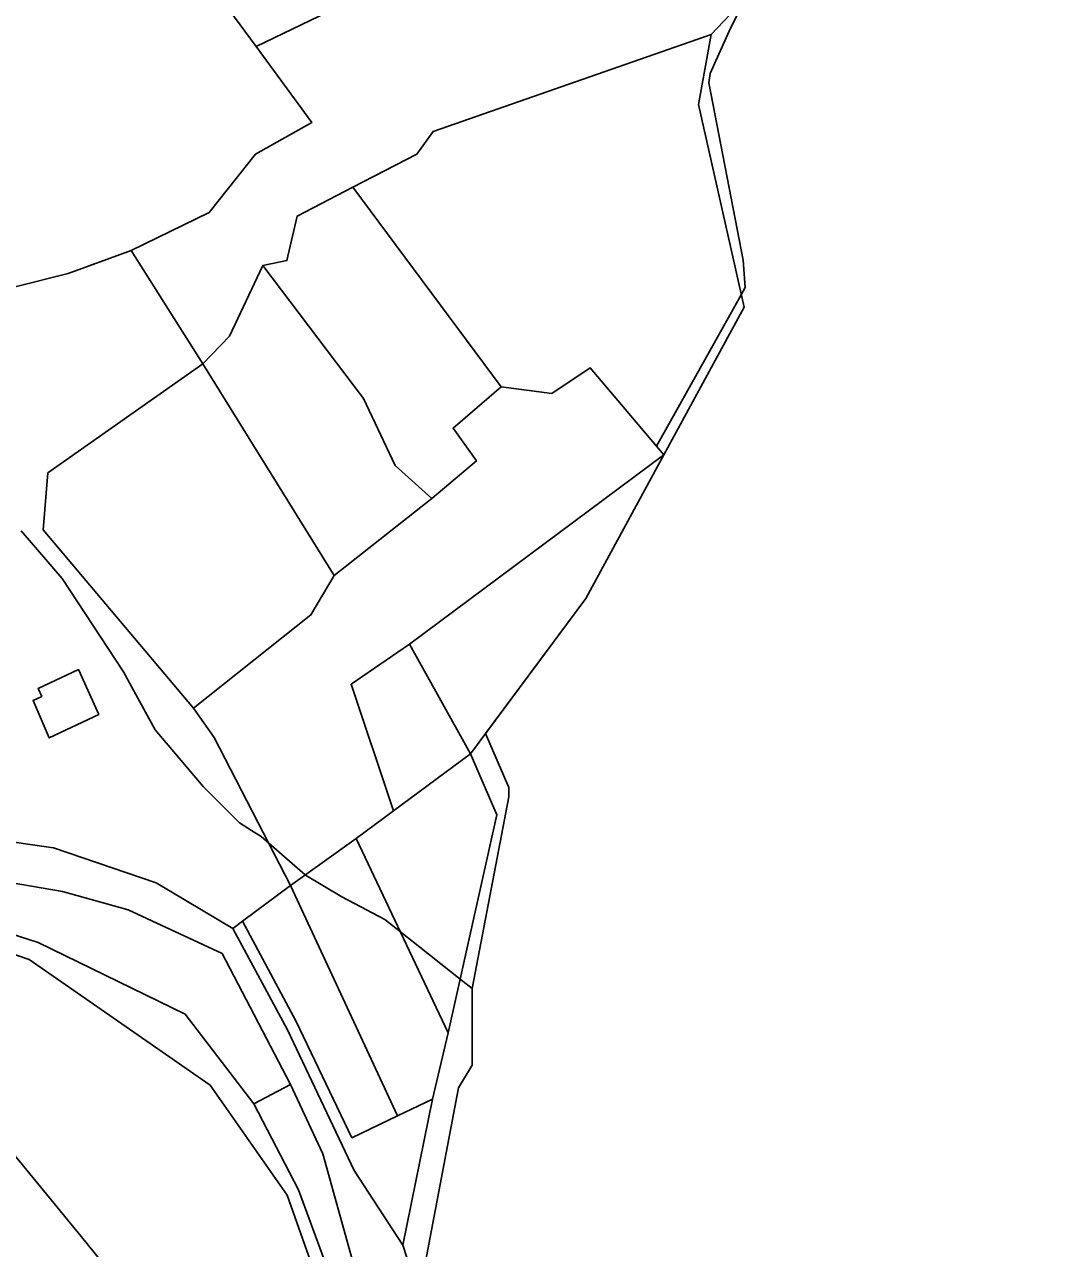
# Model space of a CAD drawing. Extents: x -477304 to -465429, y -1159113 to -1149210.
# Drawn here: x -469050.1 to -468858.6, y -1156040.4 to -1155812.8 of the extents above; entities that cross this region are included whole.
import ezdxf

# ---------------------------------------------------------------- set-up
doc = ezdxf.new("R2010")
doc.units = 0
for name, color, linetype in [('BPEJ_s', 7, 'Continuous'), ('orna_s', 7, 'Continuous'), ('ostatni_s', 7, 'Continuous'), ('PUPFL_s', 7, 'Continuous'), ('trav_porost_s', 7, 'Continuous'), ('voda_s', 7, 'Continuous')]:
    doc.layers.add(name, color=color, linetype=linetype)

msp = doc.modelspace()

# ---------------------------------------------------------------- linework, layer by layer
at = {"layer": 'BPEJ_s'}
for points in [[(-468860.55, -1155746.78), (-468858.57, -1155749.28), (-468882.45, -1155773.58), (-468884.35, -1155776.54), (-468916.47, -1155808.88), (-468918.8, -1155813.53), (-468922.6, -1155821.98), (-468922.81, -1155823.67), (-468916.47, -1155856.64), (-468916.05, -1155861.71), (-468916.81, -1155863.08), (-468922.73, -1155873.65), (-468932.56, -1155891.22), (-468931.19, -1155892.84), (-468945.73, -1155919.54), (-468964.33, -1155944.62), (-468960.01, -1155954.7), (-468960.01, -1155956.4), (-468966.84, -1155992.04)], [(-468916.47, -1155808.88), (-468918.8, -1155813.53), (-468922.6, -1155821.98), (-468922.81, -1155823.67), (-468916.47, -1155856.64), (-468916.05, -1155861.71), (-468916.81, -1155863.08)], [(-468916.81, -1155863.08), (-468922.73, -1155873.65), (-468932.56, -1155891.22), (-468931.19, -1155892.84), (-468945.73, -1155919.54), (-468964.33, -1155944.62), (-468960.01, -1155954.7), (-468960.01, -1155956.4), (-468966.84, -1155992.04), (-468966.83, -1156000), (-468966.83, -1156006.28), (-468969.37, -1156010.51), (-468976.71, -1156049.07)], [(-469050.67, -1155906.94), (-469043.07, -1155915.82), (-469031.65, -1155933.15)], [(-468966.84, -1155992.04), (-468969.07, -1155990.28), (-468980.18, -1155981.49), (-468983.05, -1155979.22), (-468991.08, -1155974.99), (-468997.84, -1155970.98), (-468997.89, -1155970.93), (-469004.63, -1155965.05), (-469006.08, -1155963.79), (-469007.85, -1155962.68), (-469010.1, -1155961.26), (-469016.86, -1155954.49), (-469025.74, -1155943.93), (-469030.07, -1155936.04), (-469031.65, -1155933.15), (-469043.07, -1155915.82), (-469050.67, -1155906.94)], [(-469031.65, -1155933.15), (-469030.07, -1155936.04), (-469025.74, -1155943.93), (-469016.86, -1155954.49), (-469010.1, -1155961.26), (-469007.85, -1155962.68), (-469006.08, -1155963.79), (-469004.63, -1155965.05), (-468997.89, -1155970.93), (-468997.84, -1155970.98), (-468991.08, -1155974.99), (-468983.05, -1155979.22), (-468980.18, -1155981.49), (-468969.07, -1155990.28), (-468966.84, -1155992.04), (-468966.83, -1156000), (-468966.83, -1156006.28), (-468969.37, -1156010.51), (-468976.71, -1156049.07)]]:
    msp.add_lwpolyline(points, dxfattribs=at)
at = {"layer": 'orna_s'}
for points in [[(-469066.47, -1155867.53), (-469066.22, -1155879.76), (-469077.11, -1155872.22), (-469091.22, -1155877.45), (-469112.66, -1155851.31), (-469101.97, -1155850.35), (-469091.99, -1155825.24), (-469081.66, -1155806.16), (-469072.49, -1155801.28), (-469066.39, -1155812.82), (-469042.91, -1155793.39), (-469036.25, -1155798.22), (-469015.73, -1155797.75), (-469012.08, -1155810.04), (-469007, -1155816.96), (-468996.64, -1155831.08), (-469007.09, -1155836.93), (-469015.73, -1155847.76), (-469030.22, -1155854.87), (-469041.93, -1155859.13), (-469061.7, -1155864.08)], [(-469005.76, -1155857.63), (-469001.28, -1155856.74), (-468999.36, -1155848.45), (-468989, -1155843.08), (-468961.42, -1155880.19), (-468970.37, -1155887.86), (-468966.03, -1155893.96), (-468974.32, -1155900.93), (-468981.17, -1155894.83), (-468987, -1155882.37)], [(-468974.32, -1155900.93), (-468992.47, -1155915.25), (-469016.92, -1155875.95), (-469011.94, -1155870.8), (-469005.76, -1155857.63), (-468987, -1155882.37), (-468981.17, -1155894.83)], [(-468996.8, -1155922.58), (-469018.62, -1155939.9), (-469046.55, -1155906.8), (-469045.72, -1155896.2), (-469016.92, -1155875.95), (-468992.47, -1155915.25)], [(-468967.13, -1155948.4), (-468978.48, -1155928), (-468931.19, -1155892.84), (-468945.73, -1155919.54)], [(-469049.21, -1155986.67), (-469015.54, -1156010), (-469001.24, -1156030.47), (-468994.38, -1156049.7), (-468991.75, -1156080.76), (-469008.53, -1156081.44), (-469017.08, -1156067.39), (-469026.61, -1156054.04), (-469039.46, -1156038.2), (-469060.74, -1156012.34), (-469078.06, -1155990.5), (-469090.43, -1155976.27), (-469069.85, -1155979.6)]]:
    msp.add_lwpolyline(points, close=True, dxfattribs=at)
at = {"layer": 'ostatni_s'}
for points in [[(-469258.78, -1155878.66), (-469224.54, -1155891.12), (-469213.6, -1155895.84), (-469210.88, -1155897), (-469194.5, -1155903.73), (-469186.19, -1155907.28), (-469176.11, -1155912.15), (-469162.86, -1155918.33), (-469158.42, -1155920.79), (-469142.76, -1155930.06), (-469133.16, -1155938.42), (-469106.46, -1155961.67), (-469092.83, -1155973.53), (-469090.43, -1155976.27), (-469078.06, -1155990.5), (-469060.74, -1156012.34), (-469039.46, -1156038.2), (-469026.61, -1156054.04)], [(-468994.38, -1156049.7), (-469001.24, -1156030.47), (-469015.54, -1156010), (-469049.21, -1155986.67), (-469069.85, -1155979.6), (-469090.43, -1155976.27), (-469092.83, -1155973.53), (-469106.46, -1155961.67), (-469108.91, -1155956.17), (-469103.9, -1155962.1), (-469101.25, -1155964.75), (-469098.31, -1155967.33), (-469094.56, -1155969.72), (-469092.92, -1155970.09), (-469089.75, -1155973.06), (-469067.5, -1155977.09), (-469058.17, -1155980.07), (-469047.52, -1155983.46), (-469020.18, -1155996.81), (-469007.4, -1156013.45), (-468999.14, -1156029.48), (-468992.08, -1156048.7)]]:
    msp.add_lwpolyline(points, dxfattribs=at)
msp.add_lwpolyline([(-469036.24, -1155941.09), (-469045.46, -1155945.46), (-469048.47, -1155938.5), (-469046.83, -1155937.74), (-469047.48, -1155936.25), (-469040.01, -1155932.75)], close=True, dxfattribs=at)
at = {"layer": 'PUPFL_s'}
msp.add_lwpolyline([(-468973.49, -1156059.07), (-468979.7, -1156039.77), (-468974.2, -1156012.58), (-468971.3, -1156000.3), (-468962.26, -1155959.73), (-468967.13, -1155948.4), (-468945.73, -1155919.54), (-468931.19, -1155892.84), (-468916.29, -1155865.41), (-468924.77, -1155827.74), (-468922.39, -1155814.7), (-468860.81, -1155749.74)], dxfattribs=at)
for points in [[(-468944.87, -1155876.67), (-468952.01, -1155881.41), (-468961.42, -1155880.19), (-468989, -1155843.08), (-468977.14, -1155836.93), (-468974.1, -1155832.71), (-468922.39, -1155814.7), (-468924.77, -1155827.74), (-468916.29, -1155865.41), (-468931.19, -1155892.84)], [(-468981.44, -1155959.01), (-468967.13, -1155948.4), (-468962.26, -1155959.73), (-468971.3, -1156000.3), (-468988.37, -1155964.14)]]:
    msp.add_lwpolyline(points, close=True, dxfattribs=at)
at = {"layer": 'trav_porost_s'}
for points in [[(-468860.81, -1155749.74), (-468922.39, -1155814.7), (-468974.1, -1155832.71), (-468977.14, -1155836.93), (-468989, -1155843.08), (-468999.36, -1155848.45), (-469001.28, -1155856.74), (-469005.76, -1155857.63), (-469011.94, -1155870.8), (-469016.92, -1155875.95), (-469030.22, -1155854.87), (-469015.73, -1155847.76), (-469007.09, -1155836.93), (-468996.64, -1155831.08), (-469007, -1155816.96), (-468985.26, -1155806.41)], [(-468985.26, -1155806.41), (-469007, -1155816.96), (-469012.08, -1155810.04)], [(-469061.7, -1155864.08), (-469041.93, -1155859.13), (-469030.22, -1155854.87), (-469016.92, -1155875.95), (-469045.72, -1155896.2), (-469046.55, -1155906.8), (-469018.62, -1155939.9), (-469014.78, -1155945.35), (-469000.61, -1155972.87), (-469009.5, -1155979.53), (-469011.31, -1155980.89), (-469025.6, -1155972.42), (-469044.68, -1155965.86), (-469068.43, -1155962.47)]]:
    msp.add_lwpolyline(points, dxfattribs=at)
for points in [[(-468981.44, -1155959.01), (-468988.37, -1155964.14), (-469000.61, -1155972.87), (-469014.78, -1155945.35), (-469018.62, -1155939.9), (-468996.8, -1155922.58), (-468992.47, -1155915.25), (-468974.32, -1155900.93), (-468966.03, -1155893.96), (-468970.37, -1155887.86), (-468961.42, -1155880.19), (-468952.01, -1155881.41), (-468944.87, -1155876.67), (-468931.19, -1155892.84), (-468978.48, -1155928), (-468989.34, -1155935.48)], [(-468967.13, -1155948.4), (-468981.44, -1155959.01), (-468989.34, -1155935.48), (-468978.48, -1155928)], [(-469040.01, -1155932.75), (-469047.48, -1155936.25), (-469046.83, -1155937.74), (-469048.47, -1155938.5), (-469045.46, -1155945.46), (-469036.24, -1155941.09)], [(-468971.3, -1156000.3), (-468974.2, -1156012.58), (-468980.7, -1156015.71), (-469000.61, -1155972.87), (-468988.37, -1155964.14)], [(-469013.33, -1155985.5), (-469000.59, -1156009.87), (-469007.4, -1156013.45), (-469020.18, -1155996.81), (-469047.52, -1155983.46), (-469058.17, -1155980.07), (-469056.72, -1155971.68), (-469042.97, -1155973.98), (-469030.8, -1155977.44)], [(-469000.61, -1155972.87), (-468980.7, -1156015.71), (-468989.19, -1156019.79), (-468999.56, -1155998.2), (-469009.5, -1155979.53)], [(-469009.5, -1155979.53), (-468999.56, -1155998.2), (-468989.19, -1156019.79), (-468980.7, -1156015.71), (-468974.2, -1156012.58), (-468979.7, -1156039.77), (-468988.74, -1156025.87), (-469001.18, -1155999.74), (-469011.31, -1155980.89)], [(-469000.59, -1156009.87), (-468994.61, -1156022.76), (-468989.05, -1156042.58), (-468974.42, -1156073.27), (-468969.82, -1156079.36), (-468989.7, -1156090.95), (-468989.17, -1156081.98), (-468992.08, -1156048.7), (-468999.14, -1156029.48), (-469007.4, -1156013.45)]]:
    msp.add_lwpolyline(points, close=True, dxfattribs=at)
at = {"layer": 'voda_s'}
for points in [[(-469068.43, -1155962.47), (-469044.68, -1155965.86), (-469025.6, -1155972.42), (-469011.31, -1155980.89), (-469001.18, -1155999.74), (-468988.74, -1156025.87), (-468979.7, -1156039.77), (-468973.49, -1156059.07)], [(-468989.05, -1156042.58), (-468994.61, -1156022.76), (-469000.59, -1156009.87), (-469013.33, -1155985.5), (-469030.8, -1155977.44), (-469042.97, -1155973.98), (-469056.72, -1155971.68)]]:
    msp.add_lwpolyline(points, dxfattribs=at)

doc.saveas('drawing.dxf')
